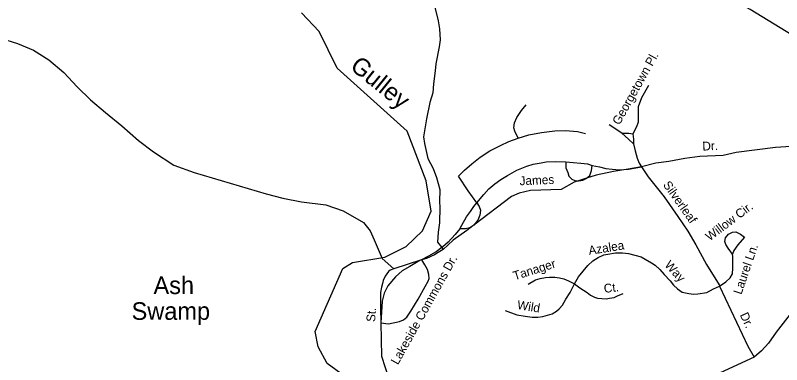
# Model space of a CAD drawing. Extents: x 2104537 to 2336408, y 34176 to 229611.
# Drawn here: x 2266251 to 2272785, y 69134 to 72114 of the extents above; entities that cross this region are included whole.
import ezdxf

# ---------------------------------------------------------------- set-up
doc = ezdxf.new("R2010")
doc.units = 0
for name, color, linetype in [('Exist Hydrographic Creek Single Shore', 7, 'Continuous'), ('Exist Road Non-System Type 51', 7, 'Continuous'), ('Exist Road Non-System Type 51 Label', 7, 'Continuous'), ('Old_Level_32', 7, 'Continuous')]:
    doc.layers.add(name, color=color, linetype=linetype)

msp = doc.modelspace()

# ---------------------------------------------------------------- linework, layer by layer
at = {"layer": 'Exist Hydrographic Creek Single Shore'}
msp.add_lwpolyline([(2269101.6, 69006.1), (2268909.7, 69144.3), (2268832.8, 69286.8), (2268806.8, 69418.5), (2269043.8, 69955.2), (2269125.6, 70006.1), (2269400.8, 70050), (2269582.7, 70141.7), (2269723.8, 70276.7), (2269796.8, 70442.6), (2269752.7, 70702.6), (2269590.7, 71125.6), (2268993.8, 71661.9), (2268840.6, 71976.5), (2268689.7, 72133.6)], dxfattribs=at)
at = {"layer": 'Exist Road Non-System Type 51'}
for p, q in [((2271422.3, 71109.4), (2271313.4, 71178.7)), ((2271589.2, 70820.5), (2271475, 70801.5)), ((2271121.1, 70724.3), (2271052.4, 70703)), ((2270160.5, 70324.4), (2270151.4, 70317.4)), ((2269887.6, 70132.3), (2269900, 70116.8)), ((2269706.7, 70024.3), (2269479, 69953)), ((2269714.9, 70028.7), (2269706.7, 70024.3)), ((2269715.9, 70027.2), (2269714.9, 70028.7))]:
    msp.add_line(p, q, dxfattribs=at)
for points in [[(2275335.3, 71264.6), (2275154.8, 71350), (2274969.8, 71401.5), (2274638.2, 71521.7), (2274305.4, 71580.2), (2274113.9, 71600), (2273794.6, 71628.1), (2273627.2, 71657.2), (2273489.3, 71669.7), (2273270.3, 71724.1), (2273080.2, 71819.6), (2272517.1, 72164.4), (2272192.5, 72346.7), (2271707.6, 72599.8)], [(2269826.2, 72196), (2269857.5, 72067.5), (2269868.3, 71997.4), (2269872.4, 71903.2), (2269865.3, 71845.3), (2269836.6, 71699.9), (2269831.2, 71640.3), (2269815.3, 71530.3), (2269809.6, 71452.7), (2269784, 71368.9), (2269757.4, 71231.6), (2269732.5, 71076), (2269739.3, 71020.1), (2269767, 70891.6), (2269813.2, 70806.7), (2269841.9, 70730.1), (2269871.8, 70627.5), (2269867.8, 70523.6), (2269870.9, 70477.6), (2269868.3, 70343.5), (2269855, 70264), (2269849.4, 70179.8), (2269887.6, 70132.3)], [(2266123.2, 71919.5), (2266270.3, 71874.6), (2266407.3, 71815.9), (2266535.6, 71733.4), (2266663.4, 71625), (2266777.2, 71504.7), (2266892.9, 71392.6), (2267019, 71284.2), (2267158.6, 71171.7), (2267300.2, 71046.9), (2267428.6, 70950.3), (2267602.2, 70835.1), (2267774.9, 70773.7), (2268389.4, 70592), (2268532.7, 70555.1), (2268690.2, 70524.2), (2268897.7, 70498.3), (2269046.6, 70445.2), (2269220.5, 70348), (2269277.2, 70275.1), (2269311.8, 70200.3), (2269378.6, 70038.9), (2269479, 69953)], [(2271649.9, 71515.4), (2271590.5, 71408.9), (2271560.8, 71332.2), (2271560.8, 71267.8), (2271560.8, 71203.5), (2271548.4, 71161.4), (2271516.3, 71102)], [(2270539.1, 71066.1), (2270509.4, 71125.5), (2270502, 71155.2), (2270506.9, 71197.3), (2270526.7, 71241.8), (2270566.3, 71301.2), (2270605.9, 71350.8)], [(2275087.7, 71185.3), (2275015.9, 71184.4), (2274889.4, 71160.9), (2274508.9, 71140.4), (2274272.2, 71099), (2273868.3, 71094.6), (2273696.3, 71105.8), (2273602.9, 71127.6), (2273472.8, 71116.3), (2273332.2, 71086.9), (2273185.3, 71041.8), (2273046.6, 71010.3), (2272866.6, 70993.8), (2272732.2, 70986.5), (2272397.5, 70942.8), (2272285.2, 70919), (2272086.8, 70909), (2271958.6, 70891.5), (2271822.3, 70865.9), (2271713.7, 70851.9), (2271589.2, 70820.5)], [(2275087.7, 71185.3), (2275085.5, 70965.3), (2275080.7, 70923.4), (2275065.5, 70865.6), (2275026.1, 70796.5), (2274894.4, 70600.9), (2274796.5, 70489), (2274637.8, 70355.9), (2274490.1, 70266.9), (2274335.1, 70205.9), (2274218.3, 70170.1), (2274104, 70146.3), (2273910.6, 70068), (2273716.5, 69971.7), (2273459.8, 69824.8), (2273350.9, 69774.7), (2273236.5, 69741.1), (2273077.7, 69708.1), (2272962.8, 69668.3), (2272897.8, 69615.4), (2272738.1, 69410.5), (2272674.3, 69317.9), (2272613, 69250.9), (2272551.9, 69198.3)], [(2270539.1, 71066.1), (2270628.1, 71093.3), (2270737, 71113.1), (2270850.8, 71128), (2270942.3, 71130.5), (2271043.7, 71123), (2271113, 71105.7)], [(2271422.3, 71109.4), (2271481.6, 71109.4), (2271516.3, 71102)], [(2271521.2, 71017.8), (2271479.2, 71057.4), (2271422.3, 71109.4)], [(2271516.3, 71102), (2271521.2, 71057.4), (2271521.2, 71017.8)], [(2270186.5, 70514.7), (2270113.5, 70618.1), (2270029.4, 70741.8), (2270081.4, 70793.8), (2270143.2, 70848.3), (2270215, 70905.2), (2270296.6, 70957.2), (2270388.2, 71004.2), (2270459.9, 71036.4), (2270539.1, 71066.1)], [(2271521.2, 71017.8), (2271536.1, 70958.4), (2271553.4, 70894.1), (2271570.7, 70852), (2271589.2, 70820.5)], [(2270186.5, 70514.7), (2270245.9, 70586.5), (2270288, 70633.5), (2270339.9, 70675.6), (2270389.4, 70712.8), (2270446.3, 70747.4), (2270527.9, 70794.4), (2270612, 70826.6), (2270666.5, 70843.9), (2270733.3, 70856.3), (2270777.8, 70863.7), (2270857, 70866.2), (2270943.6, 70863.7)], [(2270943.6, 70863.7), (2271007.9, 70858.8), (2271072.2, 70853.8), (2271129.1, 70846.4), (2271168.7, 70834)], [(2270943.6, 70863.7), (2270946, 70814.2), (2270960.9, 70774.6), (2270970.8, 70742.5), (2270995.5, 70717.7), (2271022.7, 70705.3), (2271052.4, 70703)], [(2271121.1, 70724.3), (2271148.9, 70747.4), (2271163.7, 70789.5), (2271168.7, 70834)], [(2271168.7, 70834), (2271233, 70821.7), (2271287.4, 70806.8), (2271339.4, 70801.9), (2271406.2, 70796.9), (2271475, 70801.5)], [(2271475, 70801.5), (2271352.5, 70781.1), (2271204, 70749.8), (2271121.1, 70724.3)], [(2271475, 70801.5), (2271480.4, 70801.9), (2271589.2, 70820.5)], [(2271589.2, 70820.5), (2271641.8, 70745.4), (2271645.6, 70735.5), (2271782.4, 70564.9), (2271901.2, 70396.6), (2271984.7, 70273), (2272054.4, 70157.5), (2272145.3, 69989.8), (2272251.8, 69813.8), (2272256.5, 69803.9)], [(2271052.4, 70703), (2271014.9, 70691.5), (2270903.8, 70629.6), (2270643.5, 70618.6), (2270547.3, 70596.5), (2270480.5, 70569.9), (2270160.5, 70324.4)], [(2271052.4, 70703), (2271054.9, 70702.8), (2271089.5, 70707.8), (2271119.2, 70722.7), (2271121.1, 70724.3)], [(2270040.6, 70293.2), (2270057.9, 70322.9), (2270097.5, 70394.7), (2270132.1, 70441.7), (2270159.3, 70483.8), (2270186.5, 70514.7)], [(2270186.5, 70514.7), (2270206.3, 70483.8), (2270216.2, 70451.6), (2270211.3, 70409.5), (2270194, 70367.5), (2270160.5, 70324.4)], [(2270151.4, 70317.4), (2270101.3, 70279), (2269983.6, 70195.3), (2269900, 70116.8)], [(2270151.4, 70317.4), (2270127.2, 70300.6), (2270090, 70293.2), (2270040.6, 70293.2)], [(2270160.5, 70324.4), (2270159.3, 70322.9), (2270151.4, 70317.4)], [(2270040.6, 70293.2), (2270001, 70243.7), (2269941.6, 70179.3), (2269897.1, 70139.7), (2269887.6, 70132.3)], [(2272364.8, 70077.2), (2272327.7, 70126.7), (2272307.9, 70158.9), (2272300.5, 70183.7), (2272305.5, 70215.8), (2272332.7, 70248), (2272367.3, 70265.3), (2272394.5, 70267.8), (2272434.1, 70248), (2272468.7, 70220.8), (2272411.8, 70156.4), (2272377.2, 70109.4), (2272364.8, 70077.2)], [(2269887.6, 70132.3), (2269840.2, 70095.2), (2269773.4, 70060.5), (2269714.9, 70028.7)], [(2269900, 70116.8), (2269857.5, 70090.8), (2269825.1, 70072.4), (2269756.5, 70039.9), (2269715.9, 70027.2)], [(2271020.2, 69822.9), (2271052.4, 69882.3), (2271092, 69931.8), (2271131.6, 69981.3), (2271176.1, 70020.9), (2271220.6, 70048.1), (2271267.6, 70070.4), (2271302.9, 70075.9), (2271367.6, 70089.4), (2271426.9, 70089.4), (2271478.1, 70081.3), (2271532, 70067.8), (2271586, 70054.4), (2271621, 70032.8), (2271674.9, 70003.1), (2271707.3, 69981.5), (2271745.1, 69946.7), (2271784.7, 69904.6), (2271834.2, 69850.1), (2271863.9, 69813), (2271896, 69780.8), (2271935.6, 69753.6), (2271992.5, 69741.2), (2272032.1, 69736.3), (2272071.7, 69738.7), (2272145.9, 69751.1), (2272205.3, 69780.8), (2272256.5, 69803.9)], [(2272256.5, 69803.9), (2272307.9, 69839.6), (2272345, 69874.3), (2272367.3, 69908.9), (2272369.8, 69958.4), (2272369.8, 70057.4), (2272364.8, 70077.2)], [(2269367.2, 69489.9), (2269432, 69483.8), (2269526, 69501.1), (2269560.6, 69516), (2269587.8, 69538.2), (2269622.5, 69590.2), (2269686.8, 69694.2), (2269746.2, 69800.6), (2269770.9, 69845.2), (2269778.3, 69869.9), (2269775.9, 69904.6), (2269766, 69946.7), (2269743.7, 69986.3), (2269715.9, 70027.2)], [(2269706.7, 70024.3), (2269686.8, 70013.5), (2269615.1, 69971.4), (2269550.7, 69934.3), (2269491.4, 69882.3), (2269427, 69808), (2269397.3, 69743.7), (2269380, 69676.9), (2269367.2, 69489.9)], [(2269715.9, 70027.2), (2269715.4, 70027), (2269706.7, 70024.3)], [(2269479, 69953), (2269446.6, 69939.9), (2269432.6, 69928), (2269403.6, 69890.5), (2269387.1, 69850.8), (2269382.4, 69827), (2269372, 69795.3), (2269365.2, 69751.2), (2269364.6, 69617.4), (2269367.2, 69489.9)], [(2270624.4, 69820.4), (2270686.3, 69857.5), (2270725.8, 69869.9), (2270770.4, 69877.3), (2270805, 69879.8), (2270852, 69879.8), (2270891.6, 69874.9), (2270928.7, 69865), (2270968.3, 69850.1), (2271020.2, 69822.9)], [(2270429, 69597.6), (2270527.9, 69560.5), (2270597.2, 69548.1), (2270656.6, 69538.2), (2270706.1, 69538.2), (2270748.1, 69545.7), (2270787.7, 69555.6), (2270827.3, 69567.9), (2270864.4, 69590.2), (2270886.7, 69610), (2270916.3, 69642.2), (2270946, 69691.7), (2270983.1, 69748.6), (2271020.2, 69822.9)], [(2271020.2, 69822.9), (2271064.8, 69788.2), (2271126.6, 69748.6), (2271156.3, 69726.4), (2271188.5, 69709), (2271215.7, 69701.6), (2271252.8, 69699.1), (2271289.9, 69696.7), (2271317.1, 69701.6), (2271356.7, 69706.6), (2271386.4, 69721.4), (2271433.4, 69741.2)], [(2272256.5, 69803.9), (2272497.7, 69293.1), (2272551.9, 69198.3)], [(2269367.2, 69489.9), (2269372.8, 69207.2), (2269435, 69012.1), (2269465.8, 68859.6), (2269467.9, 68753.3)], [(2272551.9, 69198.3), (2272225.2, 69046.4), (2272124.2, 68994.6), (2272082.1, 68989.2), (2271970, 68991.3)]]:
    msp.add_lwpolyline(points, dxfattribs=at)

# ---------------------------------------------------------------- texts
at = {"layer": 'Exist Road Non-System Type 51 Label'}
for s, rotation, p in [('Georgetown Pl.', 60.84555, (2271402.1, 71172.3)), ('Dr.', 2.87805, (2272111, 70959.5)), ('James', 2.43616, (2270552, 70663.9)), ('Silverleaf', 305.22185, (2271769.9, 70667.9)), ('Willow Cir.', 36.81316, (2272170.4, 70185.7)), ('Azalea', 9.09549, (2271144.5, 70070)), ('Laurel Ln.', 71.16958, (2272441.7, 69727.3)), ('Lakeside Commons Dr.', 60.84555, (2269513.1, 69127.9)), ('Tanager', 17.36274, (2270508.5, 69853.5)), ('Way', 312.25796, (2271782, 69980.7)), ('Ct.', 7.12911, (2271273.5, 69745.7)), ('Wild', 350.53293, (2270525.9, 69609.9)), ('St.', 86.06128, (2269318.3, 69496.4)), ('Dr.', 295.27515, (2272426.7, 69558.7))]:
    msp.add_text(s, height=75, rotation=rotation, dxfattribs=at).set_placement(p)
at = {"layer": 'Old_Level_32'}
msp.add_text('Gulley', height=150, rotation=320.95834, dxfattribs=at).set_placement((2269096.7, 71662.1))
for s, p in [('Ash', (2267429.3, 69736.5)), ('Swamp', (2267242.6, 69516.7))]:
    msp.add_text(s, height=150, dxfattribs=at).set_placement(p)

doc.saveas('drawing.dxf')
